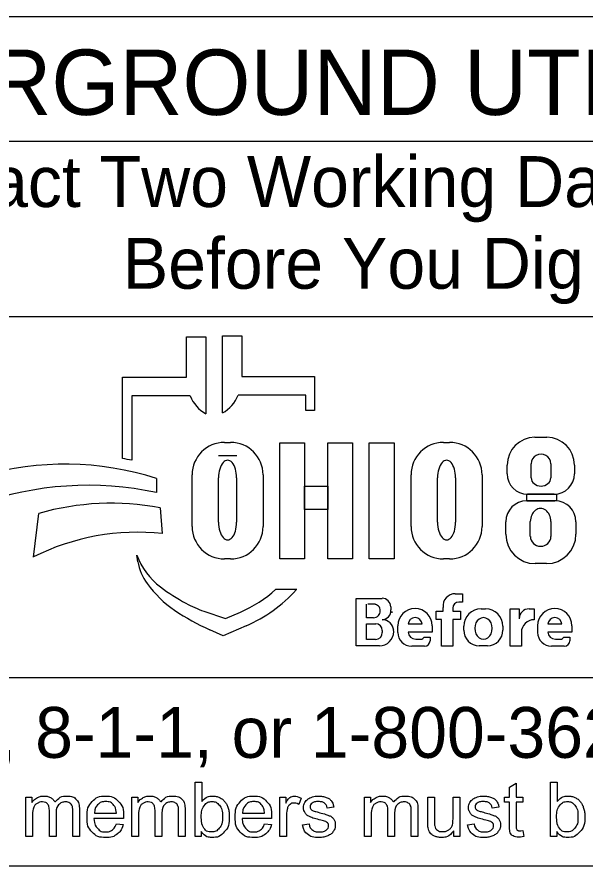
# Model space of a CAD drawing. Extents: x -6.2 to 37.4, y 0.2 to 22.2.
# Drawn here: x 2.848 to 4.412, y 3.26 to 5.598 of the extents above; entities that cross this region are included whole.
import ezdxf

# ---------------------------------------------------------------- set-up
doc = ezdxf.new("R2010")
doc.units = 0
doc.layers.add('SH_Data', color=7, linetype='Continuous')
doc.layers.add('SH_Text', color=7, linetype='Continuous')

msp = doc.modelspace()

# ---------------------------------------------------------------- linework, layer by layer
at = {"layer": 'SH_Data'}
for p, q in [((6.2084, 5.5979), (1.9584, 5.5979)), ((1.9584, 5.2564), (6.2084, 5.2564)), ((1.9584, 4.773), (6.2084, 4.773)), ((6.2084, 3.7783), (1.9584, 3.7783)), ((6.2084, 3.2604), (1.9584, 3.2604))]:
    msp.add_line(p, q, dxfattribs=at)
at = {"layer": 'SH_Text'}
for p, q in [((3.3144, 4.6059), (3.3144, 4.7174)), ((3.3144, 4.7174), (3.368, 4.7174)), ((3.368, 4.7174), (3.368, 4.5054)), ((3.4137, 4.5077), (3.4137, 4.7198)), ((3.4137, 4.7198), (3.4673, 4.7198)), ((3.4673, 4.7198), (3.4673, 4.6083)), ((3.1384, 4.3821), (3.1384, 4.6059)), ((3.1384, 4.6059), (3.3144, 4.6059)), ((3.4673, 4.6083), (3.6666, 4.6083)), ((3.6666, 4.6083), (3.6666, 4.5145)), ((3.1637, 4.5545), (3.1637, 4.3777)), ((3.3248, 4.5545), (3.1637, 4.5545)), ((3.6433, 4.5568), (3.4569, 4.5568)), ((3.6433, 4.5145), (3.6433, 4.5568)), ((3.6666, 4.5145), (3.6433, 4.5145)), ((3.4194, 4.4268), (3.4359, 4.4268)), ((4.0224, 4.4268), (4.039, 4.4268)), ((4.274, 4.4408), (4.3067, 4.4408)), ((3.4527, 4.3898), (3.4029, 4.3898)), ((4.1977, 4.3401), (4.1977, 4.3644)), ((4.2638, 4.3288), (4.2638, 4.3681)), ((4.318, 4.3681), (4.318, 4.3288)), ((4.383, 4.3644), (4.383, 4.3401)), ((3.2317, 4.3274), (3.2317, 4.2886)), ((3.3299, 4.1953), (3.3299, 4.3373)), ((3.4028, 4.2067), (3.4028, 4.329)), ((3.4526, 4.329), (3.4526, 4.2067)), ((3.5254, 4.3373), (3.5254, 4.1953)), ((3.933, 4.1953), (3.933, 4.3373)), ((4.0059, 4.2067), (4.0059, 4.329)), ((4.0557, 4.329), (4.0557, 4.2067)), ((4.1284, 4.3373), (4.1284, 4.1953)), ((4.327, 4.2842), (4.2537, 4.2842)), ((4.2518, 4.2658), (4.3292, 4.2658)), ((2.8929, 4.1112), (2.9076, 4.2314)), ((3.2417, 4.2468), (3.2479, 4.1758)), ((4.194, 4.1739), (4.194, 4.208)), ((4.2614, 4.168), (4.2614, 4.2089)), ((4.3183, 4.2089), (4.3183, 4.168)), ((4.3871, 4.208), (4.3871, 4.1739)), ((3.1806, 4.0983), (3.1775, 4.1162)), ((3.4359, 4.1058), (3.4194, 4.1058)), ((4.039, 4.1058), (4.0224, 4.1058)), ((4.3061, 4.093), (4.2749, 4.093)), ((3.5609, 4.0224), (3.6183, 4.0224)), ((3.7822, 3.8667), (3.7822, 3.9974)), ((3.7822, 3.9974), (3.8534, 3.9974)), ((4.0548, 4.0102), (4.0742, 4.0102)), ((4.0742, 4.0102), (4.0742, 3.9872)), ((3.8101, 3.9439), (3.8101, 3.9809)), ((3.8354, 3.9809), (3.8141, 3.9809)), ((4.0742, 3.9867), (4.0641, 3.9867)), ((3.3625, 3.9621), (3.4219, 3.9416)), ((3.4219, 3.9416), (3.4629, 3.9594)), ((3.8771, 3.9737), (3.8771, 3.9658)), ((4.0022, 3.9388), (4.0022, 3.9618)), ((4.0022, 3.9618), (4.0215, 3.9618)), ((4.0215, 3.9618), (4.0215, 3.9723)), ((4.0476, 3.9703), (4.0476, 3.9618)), ((4.0476, 3.9618), (4.0691, 3.9618)), ((4.0691, 3.9618), (4.0691, 3.9388)), ((4.126, 3.9684), (4.1381, 3.9684)), ((4.2062, 3.8655), (4.2062, 3.9682)), ((4.2062, 3.9682), (4.2308, 3.9682)), ((4.2308, 3.9682), (4.2308, 3.9413)), ((4.258, 3.9682), (4.2719, 3.9682)), ((4.2719, 3.9682), (4.2719, 3.9385)), ((3.8296, 3.9439), (3.8101, 3.9439)), ((3.8101, 3.8845), (3.8101, 3.9274)), ((3.8101, 3.9274), (3.8357, 3.9274)), ((4.0171, 3.9388), (4.0022, 3.9388)), ((4.0171, 3.8655), (4.0171, 3.9388)), ((4.0691, 3.9388), (4.0476, 3.9388)), ((4.0476, 3.9388), (4.0476, 3.8655)), ((3.4159, 3.8946), (3.3785, 3.911)), ((3.4791, 3.922), (3.4159, 3.8946)), ((3.8538, 3.9093), (3.8538, 3.9029)), ((3.8852, 3.9064), (3.8852, 3.906)), ((3.8967, 3.9035), (3.8967, 3.9219)), ((3.9633, 3.9259), (3.9248, 3.9259)), ((3.9913, 3.9042), (3.9248, 3.9042)), ((3.9913, 3.9219), (3.9913, 3.9042)), ((4.0782, 3.9098), (4.0782, 3.9206)), ((4.1859, 3.9206), (4.1859, 3.9098)), ((4.2817, 3.9035), (4.2817, 3.9219)), ((4.3482, 3.9259), (4.3097, 3.9259)), ((4.3762, 3.9042), (4.3098, 3.9042)), ((4.3762, 3.9219), (4.3762, 3.9042)), ((3.8354, 3.8845), (3.8101, 3.8845)), ((3.9458, 3.885), (3.9599, 3.885)), ((3.9685, 3.8905), (3.9853, 3.8905)), ((3.9853, 3.8905), (3.9853, 3.8807)), ((4.2367, 3.9036), (4.2367, 3.8655)), ((4.3307, 3.885), (4.3448, 3.885)), ((4.3534, 3.8905), (4.3702, 3.8905)), ((4.3702, 3.8905), (4.3702, 3.8807)), ((3.8458, 3.8667), (3.7822, 3.8667)), ((3.9701, 3.8655), (3.9347, 3.8655)), ((4.0476, 3.8655), (4.0171, 3.8655)), ((4.1432, 3.867), (4.1209, 3.867)), ((4.2367, 3.8655), (4.2062, 3.8655)), ((4.355, 3.8655), (4.3196, 3.8655))]:
    msp.add_line(p, q, dxfattribs=at)
for points in [[(3.5718, 4.4257), (3.6398, 4.4257), (3.6398, 4.1057), (3.5718, 4.1057)], [(3.704, 4.4257), (3.7719, 4.4257), (3.7719, 4.1057), (3.704, 4.1057)], [(3.8173, 4.4257), (3.8861, 4.4257), (3.8861, 4.1057), (3.8173, 4.1057)], [(3.6398, 4.3058), (3.704, 4.3058), (3.704, 4.2418), (3.6398, 4.2418)], [(4.2515, 4.2842), (4.3332, 4.2842), (4.3332, 4.2657), (4.2515, 4.2657)]]:
    msp.add_lwpolyline(points, close=True, dxfattribs=at)
for points in [[(3.3552, 3.3416), (3.3381, 3.3416), (3.3381, 3.4917), (3.3566, 3.4917), (3.3566, 3.4382)], [(4.2041, 3.3734), (4.2041, 3.4361), (4.1905, 3.4361), (4.1905, 3.4504), (4.2041, 3.4504), (4.2041, 3.4773), (4.2226, 3.4884), (4.2226, 3.4504), (4.241, 3.4504), (4.241, 3.4361), (4.2226, 3.4361), (4.2226, 3.3723)], [(4.3343, 3.3416), (4.3172, 3.3416), (4.3172, 3.4917), (4.3356, 3.4917), (4.3356, 3.4382)], [(2.8721, 3.3416), (2.8721, 3.4504), (2.8886, 3.4504), (2.8886, 3.435)], [(3.1635, 3.3416), (3.1635, 3.4504), (3.18, 3.4504), (3.18, 3.435)], [(3.5713, 3.3416), (3.5713, 3.4504), (3.5879, 3.4504), (3.5879, 3.4339)], [(3.6303, 3.4469), (3.6239, 3.4299)], [(3.8045, 3.3416), (3.8045, 3.4504), (3.821, 3.4504), (3.821, 3.435)], [(3.9788, 3.383), (3.9788, 3.4504), (3.9972, 3.4504), (3.9972, 3.3901)], [(4.0485, 3.3921), (4.0485, 3.4504), (4.0669, 3.4504), (4.0669, 3.3416), (4.0504, 3.3416)], [(3.0196, 3.4162), (3.0196, 3.3416), (3.0012, 3.3416), (3.0012, 3.4101)], [(3.311, 3.4162), (3.311, 3.3416), (3.2926, 3.3416), (3.2926, 3.4101)], [(3.7203, 3.4223), (3.7022, 3.4199)], [(3.952, 3.4162), (3.952, 3.3416), (3.9336, 3.3416), (3.9336, 3.4101)], [(4.1748, 3.4223), (4.1568, 3.4199)], [(2.8905, 3.398), (2.8905, 3.3416), (2.8721, 3.3416)], [(2.9552, 3.4047), (2.9552, 3.3416), (2.9368, 3.3416), (2.9368, 3.4122)], [(3.1409, 3.3912), (3.0597, 3.3912)], [(3.0607, 3.4063), (3.1215, 3.4063)], [(3.1819, 3.398), (3.1819, 3.3416), (3.1635, 3.3416)], [(3.2466, 3.4047), (3.2466, 3.3416), (3.2281, 3.3416), (3.2281, 3.4122)], [(3.5488, 3.3912), (3.4677, 3.3912)], [(3.4687, 3.4063), (3.5295, 3.4063)], [(3.5897, 3.3986), (3.5897, 3.3416), (3.5713, 3.3416)], [(3.8229, 3.398), (3.8229, 3.3416), (3.8045, 3.3416)], [(3.8876, 3.4047), (3.8876, 3.3416), (3.8691, 3.3416), (3.8691, 3.4122)], [(3.1213, 3.3767), (3.1403, 3.3743)], [(3.5293, 3.3767), (3.5483, 3.3743)], [(3.6339, 3.3741), (3.6521, 3.3769)], [(4.0884, 3.3741), (4.1066, 3.3769)], [(3.3552, 3.3552), (3.3552, 3.3416)], [(4.0504, 3.3416), (4.0504, 3.3576)], [(4.241, 3.358), (4.2436, 3.3417)], [(4.3343, 3.3552), (4.3343, 3.3416)]]:
    msp.add_lwpolyline(points, dxfattribs=at)
for centre, radius, start, end in [((3.4162, 4.5913), 0.0985, 201.9296, 240.7469), ((3.3656, 4.5936), 0.0985, 299.2531, 338.0704), ((3.4194, 4.3373), 0.0895, 90, 180), ((3.4359, 4.3373), 0.0895, 0, 90), ((4.0224, 4.3373), 0.0895, 90, 180), ((4.039, 4.3373), 0.0895, 0, 90), ((4.274, 4.3644), 0.0763, 90, 180), ((4.3067, 4.3644), 0.0763, 0, 90), ((3.0103, 3.5731), 0.8191, 79.2074, 81.0007), ((2.9805, 3.5478), 0.8191, 72.1402, 106.3144), ((4.2537, 4.3401), 0.056, 180, 270), ((4.327, 4.3401), 0.056, 270, 0), ((3.0436, 3.4167), 0.8919, 77.8238, 109.8274), ((3.1075, 3.527), 0.7322, 79.44, 105.8467), ((4.2518, 4.208), 0.0579, 90, 180), ((4.3292, 4.208), 0.0579, 0, 90), ((3.4194, 4.1953), 0.0895, 180, 270), ((3.4359, 4.1953), 0.0895, 270, 0), ((4.0224, 4.1953), 0.0895, 180, 270), ((4.039, 4.1953), 0.0895, 270, 0), ((3.1796, 3.5438), 0.6357, 83.8248, 116.8021), ((4.2749, 4.1739), 0.081, 180, 270), ((4.3061, 4.1739), 0.081, 270, 0), ((3.3649, 4.1883), 0.2008, 201.0457, 232.5314), ((3.3219, 4.1224), 0.1433, 189.6817, 216.0884), ((3.4556, 4.2199), 0.3088, 216.0884, 235.7167), ((3.5575, 4.4396), 0.5173, 232.5314, 241.794), ((3.3195, 4.2899), 0.3602, 293.4582, 312.0712), ((3.3195, 4.2899), 0.401, 293.4582, 317.8286), ((3.8534, 3.9737), 0.0238, 0, 90), ((4.0548, 3.9767), 0.0335, 90, 187.5187), ((3.4723, 4.2808), 0.3371, 241.794, 250.9821), ((3.8314, 3.964), 0.0169, 357.8325, 90), ((4.0641, 3.9703), 0.0165, 90, 180), ((3.6221, 4.4641), 0.6044, 235.7167, 246.2325), ((3.8296, 3.9627), 0.0187, 270, 2.0582), ((3.853, 3.9629), 0.0243, 270, 6.6529), ((3.8635, 3.9615), 0.0175, 347.4023, 0), ((3.944, 3.9219), 0.0473, 0, 180), ((4.126, 3.9206), 0.0478, 90, 180), ((4.1381, 3.9206), 0.0478, 0, 90), ((4.2577, 3.9413), 0.0269, 89.2449, 180), ((4.3289, 3.9219), 0.0473, 0, 180), ((3.8357, 3.9093), 0.0181, 0, 90), ((3.8531, 3.9065), 0.0321, 4.0748, 90), ((3.944, 3.9249), 0.0193, 2.9632, 177.0368), ((4.2717, 3.9036), 0.0349, 89.6033, 180), ((4.329, 3.9249), 0.0193, 2.9632, 177.0368), ((3.8458, 3.906), 0.0393, 270, 0), ((3.8522, 3.9064), 0.033, 0, 11.7502), ((3.9458, 3.906), 0.021, 184.827, 270), ((4.1209, 3.9098), 0.0428, 180, 270), ((4.1432, 3.9098), 0.0428, 270, 0), ((4.3307, 3.906), 0.021, 184.827, 270), ((3.8354, 3.9029), 0.0184, 270, 0), ((3.9347, 3.9035), 0.038, 180, 270), ((3.9599, 3.8944), 0.00938, 270, 335.9979), ((3.9701, 3.8807), 0.0152, 270, 0), ((4.3196, 3.9035), 0.038, 180, 270), ((4.3448, 3.8944), 0.00938, 270, 335.9979), ((4.355, 3.8807), 0.0152, 270, 0)]:
    msp.add_arc(centre, radius, start, end, dxfattribs=at)
for centre, major_axis, ratio, start_param, end_param in [((3.4277, 4.329), (0, 0.0484), 0.514403, 4.712389, 7.853982), ((4.0308, 4.329), (0, 0.0484), 0.514403, 4.712389, 7.853982), ((4.2909, 4.3681), (0.0271, 0), 0.969373, 0, 3.141593), ((4.2909, 4.3288), (0.0271, 0), 0.818453, 3.141593, 6.283185), ((4.2899, 4.2089), (0, 0.0358), 0.794529, 4.712389, 7.853982), ((3.4277, 4.2067), (0, 0.0484), 0.514403, 1.570796, 4.712389), ((4.0308, 4.2067), (0, 0.0484), 0.514403, 1.570796, 4.712389), ((4.2899, 4.168), (0.0284, 0), 0.959837, 3.141593, 6.283185), ((4.1325, 3.9152), (0, 0.029), 0.832186, 4.712389, 7.853982), ((4.1325, 3.9152), (0, 0.0302), 0.797287, 1.570796, 4.712389)]:
    msp.add_ellipse(centre, major_axis=major_axis, ratio=ratio, start_param=start_param, end_param=end_param, dxfattribs=at)
for points in [[(2.8886, 3.435), (2.8937, 3.4431), (2.9022, 3.4479), (2.9107, 3.4528), (2.9216, 3.4528), (2.9337, 3.4528), (2.9414, 3.4478), (2.9491, 3.4428), (2.9523, 3.4337), (2.9653, 3.4528), (2.986, 3.4528), (3.0022, 3.4528), (3.0109, 3.4438), (3.0196, 3.4349), (3.0196, 3.4162)], [(2.9368, 3.4122), (2.9368, 3.4245), (2.9323, 3.4306), (2.9277, 3.4368), (2.9175, 3.4368), (2.9097, 3.4368), (2.9031, 3.4327), (2.8965, 3.4286), (2.8935, 3.4207), (2.8905, 3.4128), (2.8905, 3.398)], [(3.0012, 3.4101), (3.0012, 3.4211), (2.9994, 3.426), (2.9976, 3.4308), (2.9929, 3.4338), (2.9882, 3.4368), (2.9818, 3.4368), (2.9704, 3.4368), (2.9628, 3.4292), (2.9552, 3.4215), (2.9552, 3.4047)], [(3.1403, 3.3743), (3.1358, 3.3576), (3.1236, 3.3484), (3.1115, 3.3392), (3.0925, 3.3392), (3.0687, 3.3392), (3.0547, 3.3539), (3.0407, 3.3686), (3.0407, 3.3951), (3.0407, 3.4225), (3.0548, 3.4377), (3.069, 3.4528), (3.0915, 3.4528), (3.1133, 3.4528), (3.1271, 3.438), (3.141, 3.4231), (3.141, 3.3962), (3.141, 3.3945), (3.1409, 3.3912)], [(3.1215, 3.4063), (3.1203, 3.4201), (3.1145, 3.427), (3.1057, 3.4377), (3.0917, 3.4377), (3.079, 3.4377), (3.0703, 3.4292), (3.0617, 3.4206), (3.0607, 3.4063)], [(3.18, 3.435), (3.1851, 3.4431), (3.1936, 3.4479), (3.2021, 3.4528), (3.213, 3.4528), (3.225, 3.4528), (3.2328, 3.4478), (3.2405, 3.4428), (3.2437, 3.4337), (3.2566, 3.4528), (3.2773, 3.4528), (3.2936, 3.4528), (3.3023, 3.4438), (3.311, 3.4349), (3.311, 3.4162)], [(3.2281, 3.4122), (3.2281, 3.4245), (3.2236, 3.4306), (3.2191, 3.4368), (3.2089, 3.4368), (3.2011, 3.4368), (3.1945, 3.4327), (3.1879, 3.4286), (3.1849, 3.4207), (3.1819, 3.4128), (3.1819, 3.398)], [(3.2926, 3.4101), (3.2926, 3.4211), (3.2908, 3.426), (3.289, 3.4308), (3.2843, 3.4338), (3.2796, 3.4368), (3.2732, 3.4368), (3.2617, 3.4368), (3.2541, 3.4292), (3.2466, 3.4215), (3.2466, 3.4047)], [(3.355, 3.3968), (3.355, 3.3772), (3.3603, 3.3685), (3.369, 3.3543), (3.3838, 3.3543), (3.3959, 3.3543), (3.4047, 3.3648), (3.4134, 3.3753), (3.4134, 3.3961), (3.4134, 3.4174), (3.405, 3.4276), (3.3966, 3.4377), (3.3846, 3.4377), (3.3725, 3.4377), (3.3638, 3.4272), (3.355, 3.4167), (3.355, 3.3968)], [(3.3566, 3.4382), (3.3682, 3.4528), (3.3864, 3.4528), (3.3964, 3.4528), (3.4054, 3.4488), (3.4143, 3.4447), (3.4201, 3.4374), (3.4259, 3.4301), (3.4292, 3.4197), (3.4324, 3.4094), (3.4324, 3.3976), (3.4324, 3.3697), (3.4186, 3.3544), (3.4048, 3.3392), (3.3854, 3.3392), (3.3662, 3.3392), (3.3552, 3.3552)], [(3.5483, 3.3743), (3.5438, 3.3576), (3.5316, 3.3484), (3.5195, 3.3392), (3.5005, 3.3392), (3.4766, 3.3392), (3.4627, 3.3539), (3.4487, 3.3686), (3.4487, 3.3951), (3.4487, 3.4225), (3.4628, 3.4377), (3.477, 3.4528), (3.4995, 3.4528), (3.5213, 3.4528), (3.5351, 3.438), (3.5489, 3.4231), (3.5489, 3.3962), (3.5489, 3.3945), (3.5488, 3.3912)], [(3.5295, 3.4063), (3.5283, 3.4201), (3.5225, 3.427), (3.5137, 3.4377), (3.4997, 3.4377), (3.487, 3.4377), (3.4783, 3.4292), (3.4696, 3.4206), (3.4687, 3.4063)], [(3.5879, 3.4339), (3.5942, 3.4455), (3.5996, 3.4491), (3.6049, 3.4528), (3.6114, 3.4528), (3.6207, 3.4528), (3.6303, 3.4469)], [(3.7022, 3.4199), (3.701, 3.4283), (3.6951, 3.433), (3.6892, 3.4377), (3.6784, 3.4377), (3.6657, 3.4377), (3.6602, 3.4335), (3.6548, 3.4293), (3.6548, 3.4236), (3.6548, 3.4201), (3.6571, 3.4172), (3.6593, 3.4142), (3.6641, 3.4123), (3.6669, 3.4112), (3.6804, 3.4075), (3.7, 3.4023), (3.7078, 3.399), (3.7156, 3.3957), (3.72, 3.3893), (3.7244, 3.383), (3.7244, 3.3736), (3.7244, 3.3643), (3.719, 3.3562), (3.7136, 3.3481), (3.7035, 3.3436), (3.6933, 3.3392), (3.6805, 3.3392), (3.6592, 3.3392), (3.6481, 3.348), (3.6369, 3.3568), (3.6339, 3.3741)], [(3.6521, 3.3769), (3.6536, 3.366), (3.6606, 3.3601), (3.6677, 3.3543), (3.6803, 3.3543), (3.6931, 3.3543), (3.6992, 3.3595), (3.7054, 3.3646), (3.7054, 3.3716), (3.7054, 3.3779), (3.6999, 3.3815), (3.6961, 3.3839), (3.6811, 3.3877), (3.6608, 3.3928), (3.6529, 3.3966), (3.6451, 3.4003), (3.641, 3.4069), (3.637, 3.4135), (3.637, 3.4215), (3.637, 3.4288), (3.6403, 3.435), (3.6436, 3.4411), (3.6494, 3.4452), (3.6537, 3.4484), (3.6611, 3.4506), (3.6686, 3.4528), (3.6771, 3.4528), (3.6899, 3.4528), (3.6996, 3.4491), (3.7093, 3.4454), (3.7139, 3.4391), (3.7185, 3.4328), (3.7203, 3.4223)], [(3.821, 3.435), (3.8261, 3.4431), (3.8346, 3.4479), (3.8431, 3.4528), (3.854, 3.4528), (3.866, 3.4528), (3.8738, 3.4478), (3.8815, 3.4428), (3.8847, 3.4337), (3.8976, 3.4528), (3.9183, 3.4528), (3.9346, 3.4528), (3.9433, 3.4438), (3.952, 3.4349), (3.952, 3.4162)], [(3.8691, 3.4122), (3.8691, 3.4245), (3.8646, 3.4306), (3.8601, 3.4368), (3.8499, 3.4368), (3.8421, 3.4368), (3.8355, 3.4327), (3.8288, 3.4286), (3.8259, 3.4207), (3.8229, 3.4128), (3.8229, 3.398)], [(3.9336, 3.4101), (3.9336, 3.4211), (3.9318, 3.426), (3.93, 3.4308), (3.9253, 3.4338), (3.9206, 3.4368), (3.9142, 3.4368), (3.9027, 3.4368), (3.8951, 3.4292), (3.8876, 3.4215), (3.8876, 3.4047)], [(4.1568, 3.4199), (4.1555, 3.4283), (4.1496, 3.433), (4.1437, 3.4377), (4.133, 3.4377), (4.1202, 3.4377), (4.1148, 3.4335), (4.1094, 3.4293), (4.1094, 3.4236), (4.1094, 3.4201), (4.1116, 3.4172), (4.1139, 3.4142), (4.1187, 3.4123), (4.1215, 3.4112), (4.135, 3.4075), (4.1546, 3.4023), (4.1624, 3.399), (4.1701, 3.3957), (4.1745, 3.3893), (4.179, 3.383), (4.179, 3.3736), (4.179, 3.3643), (4.1736, 3.3562), (4.1682, 3.3481), (4.158, 3.3436), (4.1479, 3.3392), (4.135, 3.3392), (4.1138, 3.3392), (4.1026, 3.348), (4.0915, 3.3568), (4.0884, 3.3741)], [(4.1066, 3.3769), (4.1082, 3.366), (4.1152, 3.3601), (4.1222, 3.3543), (4.1349, 3.3543), (4.1476, 3.3543), (4.1538, 3.3595), (4.16, 3.3646), (4.16, 3.3716), (4.16, 3.3779), (4.1545, 3.3815), (4.1507, 3.3839), (4.1356, 3.3877), (4.1153, 3.3928), (4.1075, 3.3966), (4.0996, 3.4003), (4.0956, 3.4069), (4.0915, 3.4135), (4.0915, 3.4215), (4.0915, 3.4288), (4.0949, 3.435), (4.0982, 3.4411), (4.1039, 3.4452), (4.1082, 3.4484), (4.1157, 3.4506), (4.1231, 3.4528), (4.1316, 3.4528), (4.1445, 3.4528), (4.1542, 3.4491), (4.1639, 3.4454), (4.1685, 3.4391), (4.1731, 3.4328), (4.1748, 3.4223)], [(4.334, 3.3968), (4.334, 3.3772), (4.3393, 3.3685), (4.348, 3.3543), (4.3629, 3.3543), (4.3749, 3.3543), (4.3837, 3.3648), (4.3925, 3.3753), (4.3925, 3.3961), (4.3925, 3.4174), (4.3841, 3.4276), (4.3756, 3.4377), (4.3637, 3.4377), (4.3516, 3.4377), (4.3428, 3.4272), (4.334, 3.4167), (4.334, 3.3968)], [(4.3356, 3.4382), (4.3473, 3.4528), (4.3654, 3.4528), (4.3755, 3.4528), (4.3844, 3.4488), (4.3934, 3.4447), (4.3992, 3.4374), (4.405, 3.4301), (4.4082, 3.4197), (4.4115, 3.4094), (4.4115, 3.3976), (4.4115, 3.3697), (4.3977, 3.3544), (4.3838, 3.3392), (4.3645, 3.3392), (4.3452, 3.3392), (4.3343, 3.3552)], [(3.6239, 3.4299), (3.6171, 3.4338), (3.6104, 3.4338), (3.6044, 3.4338), (3.5996, 3.4302), (3.5948, 3.4265), (3.5928, 3.4201), (3.5897, 3.4102), (3.5897, 3.3986)], [(3.0597, 3.3912), (3.0607, 3.3733), (3.0698, 3.3638), (3.079, 3.3543), (3.0926, 3.3543), (3.1027, 3.3543), (3.1099, 3.3596), (3.1171, 3.365), (3.1213, 3.3767)], [(3.4677, 3.3912), (3.4687, 3.3733), (3.4778, 3.3638), (3.487, 3.3543), (3.5006, 3.3543), (3.5107, 3.3543), (3.5179, 3.3596), (3.5251, 3.365), (3.5293, 3.3767)], [(3.9972, 3.3901), (3.9972, 3.3757), (3.9983, 3.3706), (4.0001, 3.3634), (4.0057, 3.3592), (4.0113, 3.3551), (4.0196, 3.3551), (4.0279, 3.3551), (4.0352, 3.3593), (4.0425, 3.3636), (4.0455, 3.3709), (4.0485, 3.3782), (4.0485, 3.3921)], [(4.0504, 3.3576), (4.0377, 3.3392), (4.0159, 3.3392), (4.0063, 3.3392), (3.998, 3.3429), (3.9896, 3.3465), (3.9856, 3.3521), (3.9816, 3.3577), (3.9799, 3.3658), (3.9788, 3.3712), (3.9788, 3.383)], [(4.2436, 3.3417), (4.2358, 3.3401), (4.2297, 3.3401), (4.2197, 3.3401), (4.2142, 3.3433), (4.2086, 3.3464), (4.2064, 3.3516), (4.2041, 3.3568), (4.2041, 3.3734)], [(4.2226, 3.3723), (4.2226, 3.3644), (4.2235, 3.3622), (4.2245, 3.3599), (4.2267, 3.3586), (4.2289, 3.3573), (4.2329, 3.3573), (4.236, 3.3573), (4.241, 3.358)]]:
    msp.add_open_spline(points, degree=3, dxfattribs=at)

# ---------------------------------------------------------------- texts
for s, height, p in [('UNDERGROUND UTILITIES', 0.18, (2.0865, 5.3283)), ('Contact Two Working Days', 0.14, (2.378, 5.0748)), ('Before You Dig', 0.14, (3.1392, 4.8498)), ('OHIO811, 8-1-1, or 1-800-362-2764', 0.14, (2.0028, 3.5583))]:
    msp.add_text(s, height=height, dxfattribs=at).set_placement(p)

doc.saveas('drawing.dxf')
